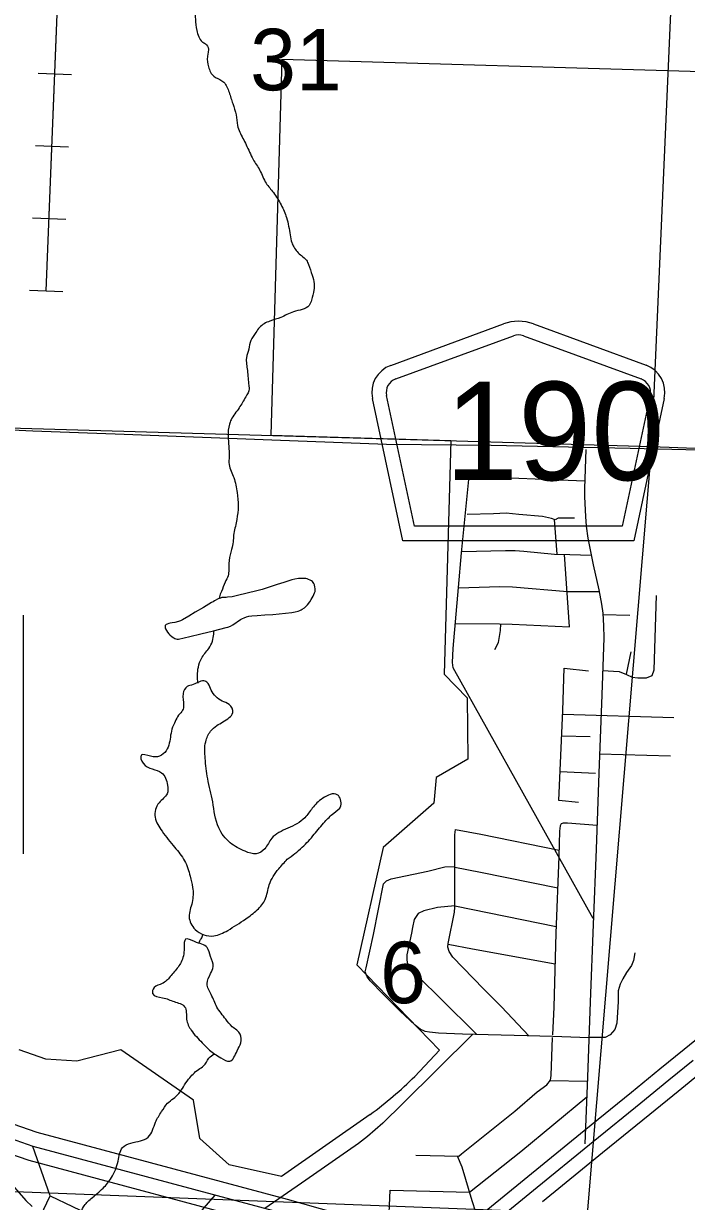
# Model space of a CAD drawing. Extents: x 1219626 to 1426462, y 456797 to 752399.
# Drawn here: x 1341804 to 1346385, y 558376 to 566519 of the extents above; entities that cross this region are included whole.
import ezdxf

# ---------------------------------------------------------------- set-up
doc = ezdxf.new("R2010")
doc.units = 0
for name, color, linetype in [('Bridges', 7, 'Continuous'), ('City Streets', 7, 'Continuous'), ('County Routes Highway Center Lines', 7, 'Continuous'), ('Lakes and Ponds', 7, 'Continuous'), ('Narrow River Creek and Branch and Slough', 7, 'Continuous'), ('Railroads', 7, 'Continuous'), ('Roadshields County Roads', 7, 'Continuous'), ('Roadshilelds State Highways', 7, 'Continuous'), ('Section Lines', 7, 'Continuous'), ('Section Numbers', 7, 'Continuous'), ('State Route Divided Highway Outline and Fill', 7, 'Continuous'), ('State Routes Highway Center Lines', 7, 'Continuous')]:
    doc.layers.add(name, color=color, linetype=linetype)

msp = doc.modelspace()

# ---------------------------------------------------------------- linework, layer by layer
at = {"layer": 'Bridges'}
msp.add_line((1341988.3, 558414.3), (1341867.9, 558755.7), dxfattribs=at)
msp.add_lwpolyline([(1341988.3, 558414.3), (1342450.1, 558193.2), (1342339.6, 557962.3), (1341877.8, 558183.3)], close=True, dxfattribs=at)
at = {"layer": 'City Streets'}
for p, q in [((1345471.2, 563090.6), (1345489.2, 562851.1)), ((1345993.7, 562427.2), (1345806.9, 562431.1)), ((1346000.5, 562176.7), (1345967.3, 562021.6)), ((1345530.7, 561745.9), (1346297.1, 561721.6)), ((1345523.7, 561595.8), (1345719.3, 561590.3)), ((1345784.8, 561471.2), (1346274.9, 561457.4)), ((1345512.2, 561349), (1345756.8, 561338.1)), ((1344783.5, 560419.4), (1345485, 560277.8)), ((1345700.2, 559205.5), (1345441.8, 559209.6))]:
    msp.add_line(p, q, dxfattribs=at)
for points in [[(1345690.3, 563575.2), (1345680.1, 563305.9), (1345680.9, 563246.2), (1345687.7, 563111.6), (1345692, 563043.4), (1345703.1, 562960.7), (1345740.6, 562777.5), (1345778.9, 562603.6), (1345797.7, 562504.8), (1345806.2, 562443.4), (1345811.3, 562356.5), (1345813, 562272.1), (1345800.2, 561879.2), (1345779.8, 561337.2), (1345761, 560812.2), (1345739.7, 560289.8), (1345720.1, 559755.4), (1345701.4, 559234.7), (1345683.5, 558774.5)], [(1345741.4, 560331.7), (1344773.3, 562064.2), (1344768.2, 562101.7), (1344773.3, 562198.8), (1344810.8, 562621.5), (1344831.2, 562860.2), (1344884.1, 563390.3), (1345682.1, 563358.6)], [(1345610.2, 563100.5), (1345499.4, 563100.5), (1345477.2, 563088.6), (1345451.7, 563097.1), (1345390.3, 563110.7), (1345226.7, 563124.4), (1345138, 563134.6), (1345051.1, 563129.5), (1344868.7, 563126.1)], [(1344788.6, 562371), (1345093.7, 562369.3), (1345180.7, 562365.9), (1345577.8, 562348.8), (1345541.3, 562849.5)], [(1344832.2, 562870.1), (1345134.6, 562877.2), (1345201.1, 562875.5), (1345260.8, 562872.1), (1345473.8, 562851.6), (1345579.5, 562848.2), (1345727, 562844)], [(1344810.4, 562617.7), (1345095.4, 562626.7), (1345182.4, 562624.9), (1345562.5, 562592.6), (1345781, 562592.6)], [(1345805.7, 562047.2), (1345920.4, 562040.3), (1345971.5, 562019.9), (1346010.7, 562001.1), (1346049.9, 561996), (1346107.9, 561996), (1346147.1, 562011.3), (1346160.7, 562052.2), (1346177.8, 562565.3)], [(1345061.3, 562192), (1345086.9, 562239.7), (1345100.5, 562323.3), (1345102.4, 562368.9)], [(1345639.2, 561135.2), (1345502.8, 561147.2), (1345531.8, 561769.3), (1345540.3, 562062.5), (1345709, 562043.7)], [(1345294.7, 559520.3), (1345107.4, 559722.2), (1344982.9, 559845.8), (1344769.9, 560065.7), (1344745.2, 560103.2), (1344736.6, 560133), (1344739.2, 560158.6), (1344782.7, 560375), (1344783.5, 560410), (1344784.4, 560911.1), (1344788.6, 560947.7), (1344965, 560915.3), (1345504.9, 560804.6)], [(1345766.8, 560974.8), (1345562.5, 560991.2), (1345533.5, 560991.2), (1345519, 560986.1), (1345513, 560972.4), (1345508.8, 560935.8), (1345503.7, 560761.9), (1345483.2, 560230.1), (1345467.9, 559720.5), (1345460.2, 559527)], [(1345711.2, 559507.9), (1345461, 559516), (1344838.1, 559532.2), (1344671.9, 559540.7), (1344608.8, 559545.8), (1344579, 559550.1), (1344545.7, 559566.2), (1344509.9, 559595.2), (1344405.1, 559694.1), (1344288.4, 559810), (1344198.9, 559900.3), (1344177.6, 559928.5), (1344165.6, 559962.5), (1344171.6, 559991.5), (1344221.9, 560220.8), (1344291.8, 560571.9), (1344311.4, 560593.2), (1344343.8, 560606), (1344596.9, 560658.8), (1344715.3, 560688.7), (1344784, 560692.2)], [(1345495.2, 560542), (1344961.6, 560650.3), (1344784, 560685.8)], [(1344783.5, 560420.6), (1344664.2, 560408.3), (1344569.6, 560386.1), (1344532.1, 560366.5), (1344504, 560325.6), (1344491.2, 560271.1), (1344484.4, 560231.9), (1344452, 560080.2), (1344452, 560043.5), (1344456.2, 560018.8), (1344479.3, 559989), (1344540.6, 559921.6), (1344685.5, 559780.2), (1344937, 559529.6)], [(1345476.8, 560016.9), (1344907.1, 560121.1), (1344738.6, 560152.8)], [(1346028.4, 560095.9), (1346018.2, 560043.1), (1346004.6, 560007.3), (1345969.6, 559957.9), (1345944.9, 559916.1), (1345926.2, 559877.7), (1345912.5, 559832.6), (1345912.5, 559758.4), (1345904, 559608.4), (1345890.4, 559564.1), (1345858.8, 559528.3), (1345823.9, 559509.6), (1345784.7, 559508.7), (1345711.2, 559508.7)], [(1344906.2, 559530.4), (1344424.7, 559052.3), (1344286.7, 558916.8), (1344180.1, 558825.7), (1344118.8, 558776.2), (1343754, 558524), (1343471.1, 558327.4)], [(1344515.1, 558697), (1344812.5, 558689.3), (1344829.5, 558704.6), (1345198.6, 559001.2), (1345353.7, 559133.3), (1345420.1, 559183.6), (1345445.7, 559214.3), (1345450.8, 559247.5), (1345459.3, 559510)], [(1345696, 559096.5), (1345240.3, 558720), (1344886.8, 558437.5)], [(1345013.4, 558194.5), (1344930.1, 558302.4), (1344903.7, 558379.9), (1344835.5, 558612.6), (1344803.9, 558689.5)], [(1344301, 558096.1), (1344325.6, 558191.2), (1344337.6, 558454.5), (1344886.1, 558440)], [(1343126.3, 558419.8), (1343003.8, 558278.1), (1342927.1, 558196.3), (1342875.1, 558128.1), (1342840.2, 558075.3), (1342719.2, 557870.7), (1342637.3, 557736)]]:
    msp.add_lwpolyline(points, dxfattribs=at)
at = {"layer": 'County Routes Highway Center Lines'}
for points in [[(1341197, 563735.1), (1341867.5, 563703.6), (1342500.1, 563681.3), (1343520.8, 563640.5), (1344311.5, 563612.4), (1345034.4, 563604.6), (1345994.9, 563583.3), (1346478.1, 563572.6), (1346912.8, 563555.1), (1347356.2, 563537.7), (1348178.9, 563488.2), (1348828, 563460.1), (1349028.9, 563452.3), (1349756.5, 563423.2), (1350691.9, 563386.3), (1351274, 563363), (1351525.3, 563348.5), (1351971.6, 563324.2)], [(1341427.9, 558898.7), (1341421.7, 558848.5), (1341424.1, 558837.3), (1341432.3, 558820.8), (1341454.6, 558795.1), (1341575.9, 558656.9), (1341678.8, 558543.8), (1341820.4, 558382.3), (1341864.6, 558340.6)]]:
    msp.add_lwpolyline(points, dxfattribs=at)
at = {"layer": 'Lakes and Ponds'}
msp.add_lwpolyline([(1343212.8, 562553.1), (1343205.2, 562552.4), (1343199.7, 562552.4), (1343194.1, 562552.4), (1343183.2, 562552.2), (1343173.2, 562550.4), (1343164.2, 562547.7), (1343148.2, 562541.1), (1343124.7, 562528.6), (1343113.5, 562522.1), (1343103.1, 562516), (1343046.6, 562483.2), (1342990.5, 562450), (1342946.8, 562423.2), (1342903.2, 562396.4), (1342889.2, 562389.6), (1342875.4, 562385), (1342849.8, 562379.2), (1342830.7, 562375.8), (1342817.2, 562373.3), (1342807.9, 562371.2), (1342795.7, 562367.5), (1342790.6, 562365.3), (1342786.3, 562362.7), (1342782.9, 562358.8), (1342781.6, 562353.7), (1342781.8, 562347.9), (1342783.2, 562341.8), (1342785.5, 562335.5), (1342792, 562322.7), (1342799.7, 562311.1), (1342807.6, 562301.1), (1342815.3, 562292.6), (1342830.1, 562279.5), (1342841.7, 562271.5), (1342850.4, 562267), (1342856.9, 562264.7), (1342866.5, 562262.9), (1342875.5, 562263.6), (1342952.8, 562282.3), (1343030.1, 562301.3), (1343117.4, 562322), (1343204.6, 562342.9), (1343215.1, 562346), (1343234, 562353.9), (1343249.8, 562362.7), (1343303.6, 562398.3), (1343317.3, 562406.3), (1343327.8, 562411.6), (1343344.1, 562418.1), (1343361.2, 562422.2), (1343381.7, 562424.9), (1343417.6, 562428), (1343471.7, 562430.6), (1343525.8, 562434.1), (1343614.1, 562442.1), (1343658.2, 562448.1), (1343680.2, 562452.4), (1343702.2, 562457.9), (1343712.4, 562461.3), (1343721.6, 562465.5), (1343729.9, 562470.1), (1343744.5, 562480.6), (1343756.4, 562491.3), (1343766, 562501.6), (1343781.4, 562521.3), (1343791.5, 562536.9), (1343804.7, 562560.4), (1343810.3, 562571.8), (1343815.2, 562582.8), (1343818.4, 562593.4), (1343819.5, 562604), (1343819.2, 562613.9), (1343818, 562622.7), (1343813.8, 562638), (1343809, 562648.7), (1343804.3, 562656), (1343800.3, 562661), (1343793.4, 562667.3), (1343785.5, 562672), (1343774.3, 562676.5), (1343763.8, 562679.6), (1343753.8, 562681.8), (1343734.9, 562683.7), (1343718.3, 562683.6), (1343703.6, 562682.3), (1343678, 562677.7), (1343658.9, 562673), (1343630.6, 562664.7), (1343603.1, 562656.1), (1343556.6, 562641), (1343487.1, 562617.2), (1343452.1, 562606.2), (1343416.7, 562596.7), (1343349.3, 562580.8), (1343281.9, 562564.9), (1343246.7, 562556.6), (1343212.8, 562553.1)], dxfattribs=at)
for points in [[(1343626.3, 560741.5), (1343730, 560824.5), (1343813, 560914.5), (1343885.6, 561001), (1343947.9, 561059.8), (1343996.3, 561111.7), (1343972.1, 561187.9), (1343871.8, 561163.7), (1343799.2, 561094.4), (1343747.3, 561028.7), (1343629.7, 560956), (1343519.1, 560886.8), (1343470.6, 560814.2), (1343411.9, 560779.6), (1343335.8, 560796.9), (1343232, 560855.7), (1343152.5, 560959.5), (1343111, 561139.4), (1343076.4, 561298.6), (1343059.1, 561440.5), (1343062.6, 561554.7), (1343097.1, 561627.3), (1343138.6, 561665.4), (1343225.1, 561720.8), (1343249.3, 561755.4), (1343225.1, 561810.7), (1343176.7, 561834.9), (1343100.6, 561911.1), (1343079.9, 561956.1), (1343059.1, 561973.4), (1342976.1, 561949.1), (1342934.6, 561935.3), (1342906.9, 561886.8), (1342910.4, 561803.8), (1342903.5, 561772.7), (1342875.8, 561738.1), (1342851.6, 561693.1), (1342834.3, 561655), (1342820.5, 561599.6)], [(1342820.5, 561599.6), (1342789.4, 561492.4), (1342744.4, 561454.3), (1342682.2, 561454.3), (1342616.4, 561461.2), (1342630.3, 561405.9), (1342758.2, 561340.1), (1342799.7, 561253.6), (1342796.3, 561194.8), (1342740.9, 561132.5), (1342713.3, 561032.2), (1342761.7, 560935.3), (1342848.1, 560824.5), (1342917.3, 560731.1), (1342955.4, 560623.9), (1342972.6, 560547.7), (1342969.2, 560443.9), (1342948.4, 560343.6), (1342989.9, 560257.1), (1343117.9, 560212.1), (1343214.7, 560250.1), (1343339.2, 560329.7), (1343418.8, 560392), (1343474.1, 560464.7), (1343501.8, 560565), (1343567.5, 560675.8), (1343626.3, 560741.5)], [(1343138.6, 559719.3), (1343100.6, 559805.8), (1343072.9, 559881.9), (1343097.1, 559951.1), (1343114.4, 559999.6), (1343097.1, 560068.8), (1343072.9, 560131.1), (1342986.5, 560172.6), (1342924.2, 560189.9), (1342913.9, 560127.6), (1342893.1, 560030.7), (1342872.4, 559996.1)], [(1342872.4, 559996.1), (1342817, 559930.4), (1342761.7, 559881.9), (1342706.4, 559854.3), (1342696, 559812.7), (1342765.1, 559785), (1342844.7, 559757.4), (1342917.3, 559722.8), (1342931.1, 559636.3), (1342962.3, 559560.1), (1343038.4, 559473.6), (1343090.2, 559421.7), (1343166.3, 559369.8), (1343228.6, 559345.6), (1343280.4, 559418.3), (1343304.6, 559473.6), (1343301.2, 559532.5), (1343245.9, 559584.4), (1343200.9, 559636.3), (1343138.6, 559719.3)]]:
    msp.add_spline(points, degree=3, dxfattribs=at)
at = {"layer": 'Narrow River Creek and Branch and Slough'}
for points in [[(1343047, 568864.1), (1343051.6, 568760.3), (1343065.4, 568707.2), (1343095.4, 568624.2), (1343132.3, 568534.2), (1343155.4, 568471.9), (1343208.4, 568386.6), (1343256.8, 568298.9), (1343272.9, 568234.3), (1343277.6, 568169.7), (1343259.1, 568114.3), (1343213, 568033.6), (1343187.6, 567989.8), (1343162.3, 567950.6), (1343097.7, 567886), (1343074.7, 567842.1), (1343049.3, 567784.5), (1343019.3, 567722.2), (1342959.4, 567636.8), (1342931.7, 567593), (1342917.9, 567533), (1342904.1, 567463.6), (1342897.1, 567355.2), (1342897.1, 567226), (1342897.1, 567168.3), (1342869.5, 567055.3), (1342869.5, 567004.5), (1342885.6, 566919.2), (1342906.4, 566868.4), (1342947.9, 566806.1), (1342957.1, 566773.8), (1342973.2, 566711.5), (1342982.4, 566653.9), (1342991.7, 566550.1), (1343000.9, 566471.6), (1343014.7, 566427.8), (1343037.8, 566393.2), (1343060.8, 566379.4), (1343081.6, 566342.4), (1343077, 566310.2), (1343077, 566237.6), (1343088.5, 566200.7), (1343106.9, 566166.1), (1343160, 566131.5), (1343187.6, 566113), (1343224.5, 566043.8), (1343249.9, 565965.4), (1343272.9, 565886.9), (1343282.2, 565815.4), (1343298.3, 565769.3), (1343342.1, 565681.6), (1343390.5, 565580.1), (1343436.6, 565504), (1343480.4, 565415.2), (1343531.2, 565350.6), (1343584.2, 565265.2), (1343621.1, 565177.6), (1343646.4, 565057.6), (1343658, 565004.6), (1343671.8, 564974.6), (1343724.8, 564914.6), (1343759.4, 564882.3), (1343773.2, 564852.3), (1343798.6, 564780.4), (1343812.4, 564720.4), (1343810.1, 564676.5), (1343794, 564607.3), (1343777.9, 564570.4), (1343669.5, 564526.6), (1343581.9, 564487.4), (1343505.8, 564462), (1343434.3, 564418.2), (1343409, 564383.6), (1343374.4, 564328.2), (1343360.6, 564268.2), (1343344.4, 564208.3), (1343351.3, 564120.6), (1343360.6, 564016.8), (1343362.9, 563993.7), (1343339.8, 563938.4), (1343293.7, 563862.2), (1343238.4, 563779.2), (1343226.8, 563749.2), (1343217.6, 563666.2), (1343224.5, 563527.5), (1343224.5, 563469.9), (1343256.8, 563379.9), (1343279.9, 563276.1), (1343286.8, 563183.8), (1343277.6, 563091.6), (1343256.8, 562994.7)], [(1343256.8, 562994.7), (1343245.3, 562900.1), (1343226.8, 562828.6), (1343222.2, 562743.2), (1343217.6, 562701.7), (1343196.9, 562657.9), (1343171.5, 562593.3), (1343157.7, 562556.4), (1343156.8, 562544.6)], [(1343009.8, 561960.2), (1343005.5, 562012.3), (1343012.4, 562070), (1343033.2, 562130), (1343083.9, 562199.2), (1343109.3, 562250), (1343118.5, 562298.4), (1343119.9, 562322.7)], [(1343017.1, 560162.3), (1343024.5, 560181.4), (1343038.4, 560204.5), (1343043.5, 560221)], [(1342149.1, 558107.3), (1342182.4, 558234.7), (1342218.7, 558338.5), (1342270.6, 558395.6), (1342353.6, 558468.2), (1342410.7, 558540.9), (1342457.4, 558655.1), (1342488.5, 558748.5), (1342545.5, 558779.6), (1342613, 558795.2), (1342664.9, 558821.2), (1342716.7, 558925), (1342758.2, 558997.6), (1342799.7, 559054.7), (1342877.5, 559122.2), (1342908.7, 559168.9), (1342945, 559220.8), (1343012.4, 559288.3), (1343048.7, 559314.3), (1343085, 559366.2), (1343121.6, 559397.7)]]:
    msp.add_spline(points, degree=3, dxfattribs=at)
at = {"layer": 'Railroads'}
for p, q in [((1341960.9, 564672.1), (1342181.8, 570240.9)), ((1341905.4, 566175.5), (1342135.2, 566166.4)), ((1341885.6, 565675.9), (1342115.4, 565666.8)), ((1341865.8, 565176.3), (1342095.6, 565167.2)), ((1341846, 564676.7), (1342075.8, 564667.6))]:
    msp.add_line(p, q, dxfattribs=at)
msp.add_lwpolyline([(1341960.9, 564672.1), (1342181.8, 570240.9)], dxfattribs=at)
at = {"layer": 'Roadshields County Roads'}
for p, q in [((1344341.1, 564156.1), (1345120.5, 564442.4)), ((1345327.4, 564442.4), (1346105.4, 564156.6)), ((1344375.6, 564062.2), (1345189.5, 564361.2)), ((1345258.4, 564361.2), (1346070.9, 564062.7)), ((1344425.1, 562944.2), (1344214.5, 563926.4)), ((1344505.9, 563044.2), (1344312.3, 563947.4)), ((1346134.2, 563947.9), (1345940.5, 563044.2)), ((1346232, 563926.9), (1346021.4, 562944.2)), ((1345940.5, 563044.2), (1344505.9, 563044.2)), ((1346021.4, 562944.2), (1344425.1, 562944.2))]:
    msp.add_line(p, q, dxfattribs=at)
for centre, radius, start, end in [((1345224, 564160.8), 300, 69.82698, 110.17301), ((1345224, 564267.4), 100, 69.82699, 110.17298), ((1344410.1, 563968.3), 200, 110.17298, 192.09989), ((1346036.5, 563968.8), 200, 347.90009, 69.82701), ((1344410.1, 563968.3), 100, 110.17298, 192.09989), ((1346036.5, 563968.8), 100, 347.90009, 69.82699)]:
    msp.add_arc(centre, radius, start, end, dxfattribs=at)
at = {"layer": 'Roadshilelds State Highways'}
msp.add_line((1341804.2, 560779.9), (1341804.2, 562429.9), dxfattribs=at)
at = {"layer": 'Section Lines'}
for p, q in [((1346368.1, 568738.6), (1346144.5, 563595.9)), ((1340881.1, 563749.3), (1346144.5, 563595.9)), ((1346144.5, 563595.9), (1345699.4, 558291.2)), ((1346144.5, 563595.9), (1351486, 563371.1)), ((1345699.4, 558291.2), (1340781.8, 558478.9))]:
    msp.add_line(p, q, dxfattribs=at)
at = {"layer": 'State Route Divided Highway Outline and Fill'}
for points in [[(1344899.6, 558230.7), (1345264.1, 558528.3), (1345678, 558867), (1346005.5, 559132.9), (1346200.5, 559292.5), (1346368.5, 559428.5), (1346749.2, 559737.9)], [(1346494.5, 559273.2), (1346326.8, 559137.4), (1346131.8, 558977.9), (1345804.4, 558712), (1345390.7, 558373.5)], [(1344524, 558137.4), (1343627.2, 558389), (1341898.8, 558852.6), (1341623.9, 558947.4)], [(1341564.1, 558756.4), (1341840.2, 558661.3), (1343574.3, 558196.1)]]:
    msp.add_lwpolyline(points, dxfattribs=at)
at = {"layer": 'State Routes Highway Center Lines'}
for p, q in [((1343588.5, 566270.1), (1343512.8, 563672.6)), ((1348269, 566133.7), (1343588.5, 566270.1)), ((1343512.8, 563672.6), (1344756.8, 563636.3)), ((1344756.8, 563636.3), (1344709.8, 562022)), ((1344709.8, 562022), (1344869, 561856.7)), ((1344869, 561856.7), (1344873.5, 561434.3)), ((1344873.5, 561434.3), (1344655.6, 561308)), ((1344655.6, 561308), (1344640, 561129.5)), ((1344640, 561129.5), (1344289, 560823.7)), ((1344289, 560823.7), (1344106.5, 560012.8)), ((1344106.5, 560012.8), (1344679.5, 559421.1)), ((1341957.9, 559359.1), (1341772.7, 559425.1)), ((1342476.1, 559423.4), (1342173.2, 559346.8)), ((1342978.9, 559076.3), (1342476.1, 559423.4)), ((1344679.5, 559421.1), (1344507.8, 559240.6)), ((1342173.2, 559346.8), (1341957.9, 559359.1)), ((1343022.1, 558811), (1342978.9, 559076.3)), ((1344199.7, 558977.4), (1343585.9, 558548.8)), ((1343224.7, 558629.9), (1343022.1, 558811)), ((1343585.9, 558548.8), (1343224.7, 558629.9))]:
    msp.add_line(p, q, dxfattribs=at)
for points in [[(1346431.5, 559350.8), (1346263.7, 559215), (1346068.6, 559055.4), (1345741.2, 558789.5), (1345327.4, 558450.9), (1344962.6, 558153.1)], [(1343600.7, 558292.6), (1341869.5, 558756.9), (1341594, 558851.9)]]:
    msp.add_lwpolyline(points, dxfattribs=at)
msp.add_arc((1342533.8, 561239.4), 2809.3, 306.37052, 314.64215, dxfattribs=at)

# ---------------------------------------------------------------- texts
at = {"layer": 'Roadshields County Roads'}
msp.add_text('190', height=680, dxfattribs=at).set_placement((1344715.7, 563362.5))
at = {"layer": 'Section Numbers'}
for s, rotation, p in [('31', 359.99976, (1343370.1, 566057.5)), ('6', 359.9997, (1344268.1, 559746.9))]:
    msp.add_text(s, height=425, rotation=rotation, dxfattribs=at).set_placement(p)

doc.saveas('drawing.dxf')
